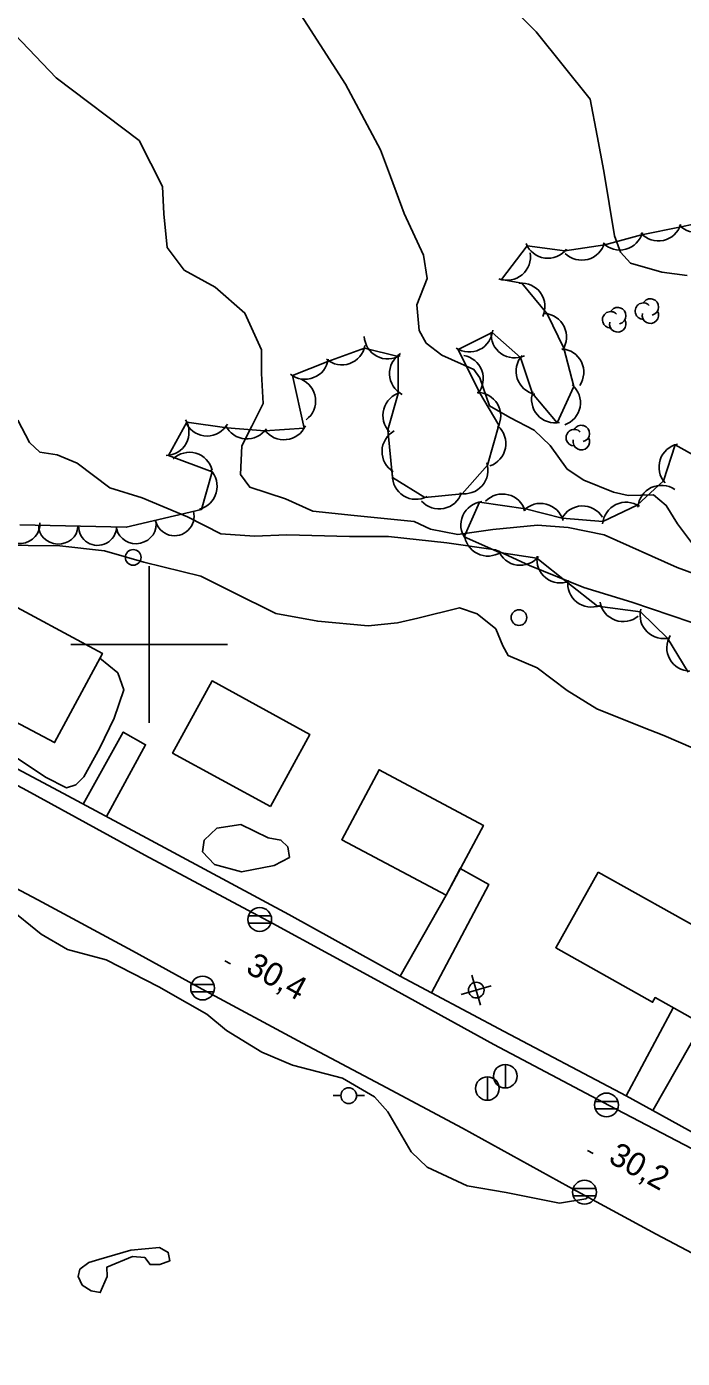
# Model space of a CAD drawing. Extents: x 646142 to 649934, y 5874075 to 5876351.
# Drawn here: x 647384.4 to 647468, y 5875308.9 to 5875478.8 of the extents above; entities that cross this region are included whole.
import ezdxf

# ---------------------------------------------------------------- set-up
doc = ezdxf.new("R2010")
doc.units = 0
for name, color, linetype in [('Niveau 1', 7, 'Continuous'), ('Niveau 19', 7, 'Continuous'), ('Niveau 2', 7, 'Continuous'), ('Niveau 21', 7, 'Continuous'), ('Niveau 22', 7, 'Continuous'), ('Niveau 3', 7, 'Continuous'), ('Niveau 31', 7, 'Continuous'), ('Niveau 36', 7, 'Continuous'), ('Niveau 44', 7, 'Continuous'), ('Niveau 61', 7, 'Continuous')]:
    doc.layers.add(name, color=color, linetype=linetype)

msp = doc.modelspace()

# ---------------------------------------------------------------- linework, layer by layer
at = {"layer": 'Niveau 1'}
for points in [[(647418.89, 5875542.18), (647420.94, 5875538.69), (647422.47, 5875534.18), (647422.86, 5875526.6), (647424.98, 5875520.68), (647434.08, 5875499.79), (647442.7, 5875484.88), (647449.39, 5875478.19), (647456.26, 5875469.59), (647457.17, 5875464.92), (647458, 5875460.4), (647459.37, 5875452.15)], [(647459.37, 5875452.15), (647460.14, 5875450.07), (647461.42, 5875448.67), (647465.4, 5875447.5), (647468.63, 5875447.09)], [(647368.96, 5875392.48), (647370.62, 5875391.49), (647375.23, 5875388.94), (647379.09, 5875387.62), (647382.23, 5875386.07), (647386.77, 5875383.05), (647389.43, 5875381.67), (647390.65, 5875382.09), (647391.64, 5875383.1), (647393.69, 5875386.8), (647395.5, 5875390.59), (647396.75, 5875394.21), (647395.97, 5875396.35), (647393.69, 5875398.22)], [(647417.89, 5875372.78), (647415.92, 5875371.78), (647411.76, 5875370.95), (647408.34, 5875371.9), (647406.81, 5875373.51), (647407.01, 5875375.02), (647408.63, 5875376.56), (647411.69, 5875376.99), (647415.18, 5875375.3), (647416.81, 5875375.01), (647417.7, 5875374.14), (647417.89, 5875372.78)], [(647455.97, 5875329.45), (647455.72, 5875329.22), (647452.34, 5875328.7), (647445.56, 5875330.04), (647440.55, 5875330.89), (647435.45, 5875333.27), (647433.43, 5875335.22), (647430.46, 5875340.33), (647428.73, 5875342.26), (647424.66, 5875344.63), (647418.3, 5875346.31), (647414.36, 5875347.95), (647409.84, 5875350.73), (647407.35, 5875352.81), (647404.86, 5875354.21), (647401.21, 5875356.28), (647394.51, 5875359.75), (647389.56, 5875361.06), (647386.22, 5875363), (647381.92, 5875366.49)], [(647393.56, 5875321.47), (647397.63, 5875322.69), (647401.32, 5875323.02), (647402.42, 5875322.4), (647402.63, 5875321.34), (647401.36, 5875320.86), (647400.1, 5875320.84), (647399.44, 5875321.74), (647397.88, 5875321.87), (647394.58, 5875320.49), (647394.64, 5875319.3), (647393.75, 5875317.27), (647392.58, 5875317.49), (647391.42, 5875318.22), (647390.91, 5875319.31), (647391.16, 5875320.25), (647392.28, 5875321.11), (647393.56, 5875321.47)]]:
    msp.add_lwpolyline(points, dxfattribs=at)
at = {"layer": 'Niveau 19'}
for points in [[(647391.56, 5875379.61), (647396.69, 5875388.8), (647399.54, 5875387.18), (647394.53, 5875378.02)], [(647439.69, 5875371.38), (647443.33, 5875369.36), (647436, 5875355.51)], [(647432, 5875357.63), (647437.88, 5875367.97)], [(647460.88, 5875342.37), (647466.85, 5875353.62)], [(647470.54, 5875351.55), (647464.25, 5875340.51)]]:
    msp.add_lwpolyline(points, dxfattribs=at)
at = {"layer": 'Niveau 2'}
for points in [[(647401.7, 5875458.45), (647398.73, 5875464.29), (647388.11, 5875472.31), (647376.64, 5875484.35), (647371.82, 5875493.89), (647369.89, 5875504.18), (647366.92, 5875520.43), (647366.53, 5875525.53), (647368.23, 5875532.78), (647368.15, 5875538.25), (647367.01, 5875540.48), (647365.71, 5875540.92)], [(647387.45, 5875531.62), (647390.76, 5875530.48), (647393.47, 5875527.34), (647396.11, 5875517.81), (647401.51, 5875502.31), (647407.03, 5875494.91), (647416.98, 5875484.1), (647425.06, 5875471.51), (647429.53, 5875463.1)], [(647429.53, 5875463.1), (647430.77, 5875459.7), (647432.54, 5875455), (647435, 5875449.68), (647435.46, 5875446.71), (647434.13, 5875443.34), (647434.45, 5875440.07), (647435.35, 5875438.46), (647437.33, 5875436.9), (647441.44, 5875435.06), (647442.17, 5875434), (647443.43, 5875430.43), (647446.02, 5875428.94), (647449.14, 5875427.34), (647451.16, 5875425.39), (647453.33, 5875422.37), (647455.46, 5875420.95), (647459.26, 5875419.41), (647461.12, 5875418.98), (647464.36, 5875419.09), (647465.97, 5875417.73), (647467.39, 5875415.38), (647470.21, 5875411.64)], [(647453.45, 5875414.92), (647449.55, 5875415.2), (647443.84, 5875414.66), (647439.39, 5875414.03), (647435.9, 5875414.69), (647433.81, 5875415.67), (647426.14, 5875416.46), (647420.89, 5875417), (647417.37, 5875418.56), (647412.82, 5875420.08), (647411.64, 5875421.67), (647411.8, 5875425.33), (647413.09, 5875427.85), (647414.52, 5875430.73), (647414.32, 5875434.58), (647414.31, 5875437.6), (647412.2, 5875442.28), (647408.39, 5875445.58), (647404.46, 5875447.74), (647402.29, 5875450.65), (647401.87, 5875454.93), (647401.7, 5875458.45)], [(647383.24, 5875428.63), (647384.73, 5875425.76), (647386.05, 5875424.53), (647388.26, 5875424.19), (647390.82, 5875423.14), (647394.96, 5875419.98), (647399.09, 5875418.7), (647404.88, 5875416.28), (647409.15, 5875414.11), (647413.41, 5875413.81), (647417.57, 5875413.96), (647425.54, 5875413.76), (647430.51, 5875413.76), (647437.97, 5875412.94), (647444.17, 5875412.05), (647448.54, 5875410.05), (647455.44, 5875407.24)], [(647523.39, 5875395.77), (647512, 5875398.67), (647499.69, 5875401.03), (647488.84, 5875403.54), (647474.57, 5875407.17), (647467.36, 5875409.83), (647458.05, 5875413.98), (647453.45, 5875414.92)], [(647431.66, 5875402.74), (647427.92, 5875402.35), (647421.51, 5875402.94), (647416.14, 5875403.92), (647410.6, 5875406.71), (647406.57, 5875408.69), (647399.29, 5875410.5), (647394.28, 5875411.92), (647388.6, 5875412.58), (647380.45, 5875412.65)], [(647455.44, 5875407.24), (647461.57, 5875405.37), (647471.61, 5875401.97), (647484.74, 5875396.17), (647500.53, 5875392.35), (647512.24, 5875388.11), (647515.19, 5875386.48)], [(647471.3, 5875385.93), (647465.68, 5875388.37), (647462.94, 5875389.45), (647457.11, 5875391.75), (647453.34, 5875394.1), (647449.51, 5875397.01), (647445.81, 5875398.56), (647445.11, 5875399.8), (647444.21, 5875401.99), (647441.85, 5875403.91), (647439.6, 5875404.65), (647434.29, 5875403.35), (647431.66, 5875402.74)]]:
    msp.add_lwpolyline(points, dxfattribs=at)
at = {"layer": 'Niveau 21'}
for points in [[(647374.7, 5875386.5), (647384.39, 5875381.33), (647399.42, 5875373.08), (647415.75, 5875364.39), (647430.16, 5875356.53), (647443.96, 5875348.95), (647458.7, 5875341.14), (647470.17, 5875335.15), (647482.98, 5875328.28), (647494.1, 5875322.14), (647508.09, 5875314.83), (647517.58, 5875308.98), (647523.83, 5875304.74)], [(647501.04, 5875305.07), (647487.99, 5875312.13), (647477.1, 5875318.18), (647464.67, 5875324.74), (647453.54, 5875330.76), (647439.98, 5875338.24), (647429.59, 5875343.78), (647419.56, 5875349.12), (647406.73, 5875356), (647397.88, 5875360.9), (647385.78, 5875367.4), (647375.61, 5875372.74)]]:
    msp.add_lwpolyline(points, dxfattribs=at)
at = {"layer": 'Niveau 22'}
msp.add_lwpolyline([(647375.83, 5875387.98), (647388.42, 5875381.29), (647399.67, 5875375.27), (647417.83, 5875365.51), (647432, 5875357.63), (647436, 5875355.51), (647445.3, 5875350.58), (647460.14, 5875342.78), (647460.88, 5875342.37), (647464.25, 5875340.51), (647470.06, 5875337.31), (647473.87, 5875335.26), (647487.1, 5875328.15), (647498.59, 5875321.82), (647507.4, 5875317.05), (647509.01, 5875316.16), (647512.6, 5875314.17), (647515.43, 5875312.42), (647518.44, 5875310.57), (647526.3, 5875305.01)], dxfattribs=at)
at = {"layer": 'Niveau 3'}
for p, q in [((647409.65, 5875359.59), (647410.35, 5875359.21)), ((647455.94, 5875335.41), (647456.64, 5875335.02))]:
    msp.add_line(p, q, dxfattribs=at)
at = {"layer": 'Niveau 31'}
for points in [[(647380.43, 5875406.17), (647374.21, 5875394.69), (647387.92, 5875387.46), (647394.02, 5875398.84), (647380.43, 5875406.17), (647380.43, 5875406.17)], [(647415.47, 5875379.29), (647402.97, 5875386.13), (647408.01, 5875395.33), (647420.51, 5875388.49), (647415.47, 5875379.29)], [(647439.69, 5875371.38), (647437.88, 5875367.97), (647424.57, 5875375.06), (647429.33, 5875383.99), (647442.64, 5875376.9), (647437.88, 5875367.97)], [(647457.3, 5875370.94), (647471.44, 5875363.01), (647470.95, 5875362.14), (647475.82, 5875359.41), (647471.2, 5875351.18), (647468.35, 5875352.78), (647464.56, 5875354.91), (647464.56, 5875354.91), (647464.24, 5875354.33), (647451.87, 5875361.27), (647457.3, 5875370.94)]]:
    msp.add_lwpolyline(points, dxfattribs=at)
at = {"layer": 'Niveau 36'}
for p, q in [((647415.53, 5875365.34), (647412.65, 5875365.34)), ((647412.65, 5875364.42), (647415.53, 5875364.42)), ((647441.18, 5875357.79), (647442.27, 5875353.96)), ((647408.25, 5875356.59), (647405.37, 5875356.59)), ((647439.81, 5875355.33), (647443.65, 5875356.42)), ((647405.37, 5875355.67), (647408.25, 5875355.67)), ((647445.44, 5875343.37), (647445.44, 5875346.37)), ((647443.16, 5875341.8), (647443.16, 5875344.8)), ((647423.45, 5875342.4), (647424.45, 5875342.4)), ((647427.45, 5875342.4), (647426.45, 5875342.4)), ((647459.79, 5875341.66), (647456.91, 5875341.66)), ((647456.91, 5875340.74), (647459.79, 5875340.74)), ((647456.98, 5875330.53), (647454.1, 5875330.53)), ((647454.1, 5875329.61), (647456.98, 5875329.61))]:
    msp.add_line(p, q, dxfattribs=at)
for centre, radius in [((647397.95, 5875411.1), 1), ((647447.18, 5875403.42), 1), ((647414.09, 5875364.89), 1.52), ((647406.81, 5875356.14), 1.52), ((647441.73, 5875355.87), 1), ((647445.43, 5875344.88), 1.5), ((647443.15, 5875343.31), 1.5), ((647425.45, 5875342.4), 1), ((647458.35, 5875341.21), 1.52), ((647455.54, 5875330.08), 1.52)]:
    msp.add_circle(centre, radius, dxfattribs=at)
at = {"layer": 'Niveau 44'}
for points in [[(647447.53, 5875446.11), (647444.93, 5875446.56), (647448.23, 5875450.86), (647453.04, 5875450.21), (647458.15, 5875451), (647462.83, 5875452.26), (647467.86, 5875453.3), (647472.61, 5875454.33), (647476.79, 5875456.84), (647479.27, 5875461.02), (647479.38, 5875467.06), (647483.99, 5875465.54), (647488.47, 5875465.23), (647491.81, 5875468.76), (647492.64, 5875474.13), (647495.52, 5875478.04), (647498.49, 5875482.06)], [(647383.48, 5875415.26), (647397.07, 5875414.94), (647406.67, 5875417.22), (647408.01, 5875422.03), (647402.45, 5875424.11), (647404.78, 5875428.37), (647409.92, 5875427.65), (647414.75, 5875427.27), (647419.78, 5875427.61), (647418.27, 5875434.3), (647422.78, 5875436.08), (647427.46, 5875437.82), (647431.76, 5875436.73), (647431.78, 5875432.03), (647430.45, 5875427.36), (647431.04, 5875421.29), (647435.17, 5875418.73), (647439.95, 5875419.23), (647443.15, 5875422.88), (647444.6, 5875427.96), (647442.13, 5875432.15), (647439.44, 5875437.65), (647443.78, 5875439.81), (647447.38, 5875436.61), (647448.9, 5875432), (647452.05, 5875428.27), (647454.2, 5875432.9), (647452.9, 5875437.82), (647450.76, 5875442.18), (647447.53, 5875446.11)], [(647473.44, 5875421.94), (647467.13, 5875425.48), (647465.62, 5875420.86), (647462.28, 5875417.78), (647457.9, 5875415.68), (647452.71, 5875416.11), (647448, 5875417.28), (647442.13, 5875418.16), (647440.17, 5875413.72), (647444.68, 5875411.71), (647449.48, 5875410.99), (647453.4, 5875407.86), (647457.22, 5875404.87), (647462.67, 5875404.17), (647466.14, 5875400.78), (647468.76, 5875396.46)]]:
    msp.add_lwpolyline(points, dxfattribs=at)
for centre, radius, start, end in [((647469.86, 5875455.54), 3, 222.1858, 342.1638), ((647464.97, 5875454.49), 3, 222.1858, 342.1638), ((647455.2, 5875452.03), 3, 225.0962, 345.0741), ((647460.03, 5875453.33), 3, 225.0962, 345.0741), ((647445.66, 5875449.47), 3, 249.8542, 9.8322), ((647450.87, 5875452.28), 3, 202.2639, 322.2418), ((647447.5, 5875443.11), 3, 335.319, 95.297), ((647459.78, 5875441.95), 1.05, 282.2692, 149.7263), ((647463.05, 5875442.53), 1.05, 44.1154, 269.804), ((647463.95, 5875443.06), 1.05, 282.2692, 149.7263), ((647450.25, 5875439.23), 3, 326.1168, 86.0947), ((647458.88, 5875441.42), 1.05, 44.1154, 269.804), ((647459.78, 5875440.9), 1.05, 166.9369, 29.6212), ((647463.95, 5875442.01), 1.05, 166.9369, 29.6212), ((647430.44, 5875439.42), 3, 182.2468, 302.2247), ((647440.83, 5875440.31), 3, 236.3939, 356.3719), ((647446.62, 5875439.56), 3, 174.5827, 294.5606), ((647424.58, 5875438.67), 3, 229.5534, 349.5314), ((647452.45, 5875434.73), 3, 326.1168, 86.0947), ((647419.88, 5875436.83), 3, 231.5102, 351.4881), ((647433.66, 5875434.57), 3, 122.4841, 242.4621), ((647439.63, 5875433.91), 3, 320.4834, 80.4613), ((647449.82, 5875434.86), 3, 138.1656, 258.1435), ((647418.23, 5875431.07), 3, 307.0013, 66.9793), ((647452.02, 5875430.84), 3, 289.4321, 49.41), ((647432.81, 5875429.21), 3, 104.1176, 224.0955), ((647441.85, 5875429.16), 3, 330.5017, 90.4796), ((647451.79, 5875431.26), 3, 161, 280.9779), ((647402.07, 5875427.09), 3, 271.3288, 31.3068), ((647407.37, 5875429.59), 3, 210.0664, 330.0443), ((647412.47, 5875429.22), 3, 205.6007, 325.5787), ((647417.18, 5875429.11), 3, 215.9538, 335.9317), ((647442.5, 5875425.62), 3, 288.6915, 48.6694), ((647454.24, 5875426.38), 1.05, 44.1154, 269.804), ((647455.14, 5875426.91), 1.05, 282.2692, 149.7263), ((647432.7, 5875424.6), 3, 118.727, 238.7049), ((647455.14, 5875425.86), 1.05, 166.9369, 29.6212), ((647405.13, 5875421.51), 3, 14.1854, 134.1633), ((647468.05, 5875422.62), 3, 101.9081, 221.886), ((647440.22, 5875422.22), 3, 258.7394, 18.7174), ((647405.66, 5875420.16), 3, 284.4202, 44.3982), ((647434.03, 5875421.51), 3, 178.1798, 298.1578), ((647436.99, 5875420.28), 3, 221.6428, 341.6207), ((647445.08, 5875416.19), 3, 16.0723, 136.0502), ((647465.36, 5875417.3), 3, 55.6401, 175.618), ((647442.76, 5875415.23), 3, 96.2208, 216.1987), ((647449.93, 5875414.99), 3, 16.0723, 136.0502), ((647455.29, 5875414.66), 3, 31.8876, 151.8656), ((647460.85, 5875415.14), 3, 55.6401, 175.618), ((647443.21, 5875414.27), 3, 183.6198, 303.5978), ((647447.34, 5875413.09), 3, 201.5477, 321.5257), ((647452.47, 5875410.84), 3, 171.9122, 291.8901), ((647456.4, 5875407.75), 3, 171.9122, 291.8901), ((647460.48, 5875405.91), 3, 190.1125, 310.0904), ((647465.64, 5875403.73), 3, 165.6476, 285.6255), ((647469.05, 5875399.57), 3, 149.08, 269.0579)]:
    msp.add_arc(centre, radius, start, end, dxfattribs=at)
for centre, major_axis, ratio, start_param, end_param in [((647383.44, 5875415.26), (2.58, 0.27), 0.925819, 3.141593, 6.283185), ((647398.34, 5875415.28), (2.49, 0.56), 0.952628, 3.141593, 6.283185), ((647403.22, 5875416.36), (0.62, -2.42), 0.99999, 4.712389, 7.853982), ((647388.39, 5875415.1), (2.5, -0.11), 0.919919, 3.141593, 6.283185), ((647393.41, 5875415.06), (-0.08, -2.43), 0.997449, 4.712389, 7.853982)]:
    msp.add_ellipse(centre, major_axis=major_axis, ratio=ratio, start_param=start_param, end_param=end_param, dxfattribs=at)
at = {"layer": 'Niveau 61'}
for points in [[(647400, 5875410), (647400, 5875400), (647400, 5875390)], [(647390, 5875400), (647400, 5875400), (647410, 5875400)]]:
    msp.add_lwpolyline(points, dxfattribs=at)

# ---------------------------------------------------------------- texts
at = {"layer": 'Niveau 3'}
for s, rotation, p in [('30,4 ', 331.5351, (647412.16, 5875358.18)), ('30,2 ', 330.9983, (647458.44, 5875333.98))]:
    msp.add_text(s, height=3, rotation=rotation, dxfattribs=at).set_placement(p)

doc.saveas('drawing.dxf')
